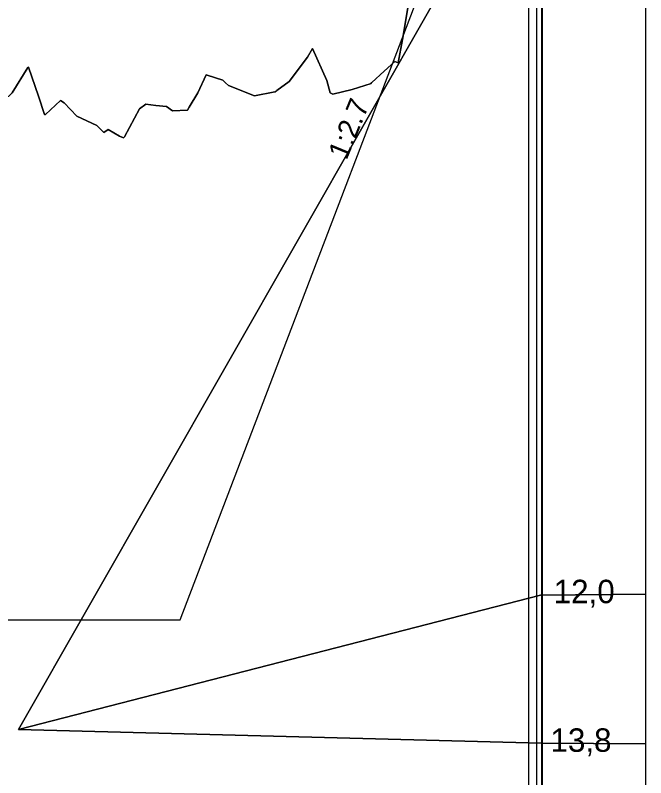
# Model space of a CAD drawing. Extents: x 605258 to 607277, y 6590261 to 6591368.
# Drawn here: x 605618.6 to 605695.2, y 6590363.1 to 6590455.8 of the extents above; entities that cross this region are included whole.
import ezdxf

# ---------------------------------------------------------------- set-up
doc = ezdxf.new("R2010")
doc.units = 0
for name, color, linetype in [('Default', 7, 'Continuous'), ('illumineerimisjooned', 7, 'Continuous'), ('PIIR', 7, 'Continuous'), ('Plokid', 7, 'Continuous'), ('Puurauk', 7, 'Continuous'), ('Täide', 7, 'Continuous'), ('VEEKOGU', 7, 'Continuous'), ('VORMISTUS', 7, 'Continuous')]:
    doc.layers.add(name, color=color, linetype=linetype)

msp = doc.modelspace()

# ---------------------------------------------------------------- linework, layer by layer
at = {"layer": 'Default'}
msp.add_lwpolyline([(605618.235, 6590446.369), (605620.165, 6590449.458), (605620.243, 6590449.479), (605621.428, 6590445.962), (605622.18, 6590443.748), (605622.308, 6590443.727), (605624.124, 6590445.449), (605624.572, 6590445.152), (605626.105, 6590443.562), (605628.522, 6590442.418), (605629.404, 6590441.561), (605629.893, 6590441.94), (605631.304, 6590441.111), (605631.759, 6590440.92), (605631.908, 6590441.018), (605633.715, 6590444.44), (605634.493, 6590445.002), (605635.714, 6590444.838), (605637.015, 6590444.705), (605637.719, 6590444.192), (605639.536, 6590444.263), (605639.75, 6590444.644), (605640.818, 6590446.379), (605641.829, 6590448.566), (605641.945, 6590448.536), (605643.826, 6590447.9), (605644.152, 6590447.585), (605644.533, 6590447.271), (605647.689, 6590446.029), (605650.139, 6590446.498), (605650.216, 6590446.481), (605650.315, 6590446.58), (605650.417, 6590446.664), (605651.898, 6590447.755), (605654.13, 6590450.71), (605654.715, 6590451.745), (605656.464, 6590447.875), (605656.894, 6590446.381), (605657.204, 6590446.202), (605659.554, 6590446.779), (605661.86, 6590447.521), (605661.869, 6590447.56), (605661.876, 6590447.579), (605661.938, 6590447.64), (605663.432, 6590448.992), (605664.737, 6590450.172), (605665.158, 6590450.016), (605665.649, 6590452.849), (605666.916, 6590460.373)], dxfattribs=at)
at = {"layer": 'illumineerimisjooned'}
msp.add_lwpolyline([(605505.316, 6590506.972), (605505.316, 6590329.628), (605613.685, 6590294.013), (605682.005, 6590345.666), (605682.005, 6590505.324)], dxfattribs=at)
at = {"layer": 'PIIR'}
msp.add_lwpolyline([(605504.327, 6590506.341), (605504.327, 6590329.322), (605613.797, 6590293.345), (605682.605, 6590345.367), (605682.605, 6590505.338)], dxfattribs=at)
at = {"layer": 'Plokid'}
for points in [[(605638.646, 6590382.337), (605680.184, 6590491.094), (605682.605, 6590505.338)], [(605506.316, 6590491.95), (605506.316, 6590330.352), (605613.5, 6590295.127), (605681.005, 6590346.163), (605681.005, 6590494.82)], [(605508.128, 6590487.334), (605536.408, 6590382.347), (605536.409, 6590382.344), (605536.41, 6590382.338), (605537.784, 6590382.338), (605613.847, 6590382.339), (605638.646, 6590382.337)]]:
    msp.add_lwpolyline(points, dxfattribs=at)
at = {"layer": 'Puurauk'}
msp.add_line((605682.616, 6590505.339), (605682.616, 6590327.339), dxfattribs=at)
at = {"layer": 'Täide'}
for p, q in [((605682.582, 6590480.34), (605619.011, 6590369.014)), ((605682.582, 6590480.34), (605619.011, 6590369.014)), ((605682.582, 6590480.34), (605619.011, 6590369.014)), ((605619.011, 6590369.014), (605682.582, 6590480.34)), ((605619.011, 6590369.014), (605682.582, 6590480.34)), ((605695.218, 6590385.469), (605695.218, 6590480.266)), ((605695.218, 6590385.469), (605695.218, 6590480.266)), ((605665.158, 6590450.016), (605664.737, 6590450.172)), ((605643.826, 6590447.9), (605641.945, 6590448.536)), ((605644.152, 6590447.585), (605643.826, 6590447.9)), ((605644.533, 6590447.271), (605644.152, 6590447.585)), ((605656.894, 6590446.381), (605656.464, 6590447.875)), ((605637.719, 6590444.192), (605637.015, 6590444.705)), ((605682.434, 6590385.325), (605619.011, 6590369.014)), ((605619.011, 6590369.014), (605682.434, 6590385.325)), ((605695.218, 6590385.469), (605682.434, 6590385.325)), ((605682.434, 6590385.325), (605695.218, 6590385.469)), ((605695.218, 6590367.265), (605695.218, 6590385.469)), ((605695.218, 6590367.265), (605695.218, 6590385.469)), ((605682.523, 6590367.331), (605619.011, 6590369.014)), ((605695.218, 6590367.265), (605682.523, 6590367.331)), ((605695.218, 6590346.22), (605695.218, 6590367.265)), ((605695.218, 6590346.22), (605695.218, 6590367.265))]:
    msp.add_line(p, q, dxfattribs=at)
for points in [[(605667.068, 6590461.437), (605666.916, 6590460.373), (605665.649, 6590452.849), (605665.158, 6590450.016)], [(605666.916, 6590460.373), (605665.649, 6590452.849), (605665.158, 6590450.016), (605664.737, 6590450.172), (605663.432, 6590448.992), (605661.938, 6590447.64), (605661.876, 6590447.579), (605661.869, 6590447.56), (605661.86, 6590447.521), (605659.554, 6590446.779), (605657.204, 6590446.202), (605656.894, 6590446.381), (605656.464, 6590447.875), (605654.715, 6590451.745), (605654.13, 6590450.71), (605651.898, 6590447.755), (605650.417, 6590446.664), (605650.315, 6590446.58), (605650.216, 6590446.481), (605650.139, 6590446.498), (605647.689, 6590446.029), (605644.533, 6590447.271), (605644.152, 6590447.585), (605643.826, 6590447.9), (605641.945, 6590448.536), (605641.829, 6590448.566), (605640.818, 6590446.379), (605639.75, 6590444.644), (605639.536, 6590444.263), (605637.719, 6590444.192), (605637.015, 6590444.705), (605635.714, 6590444.838), (605634.493, 6590445.002), (605633.715, 6590444.44), (605631.908, 6590441.018), (605631.759, 6590440.92), (605631.304, 6590441.111), (605629.893, 6590441.94), (605629.404, 6590441.561), (605628.522, 6590442.418), (605626.105, 6590443.562), (605624.572, 6590445.152), (605624.124, 6590445.449), (605622.308, 6590443.727), (605622.18, 6590443.748), (605621.428, 6590445.962), (605620.243, 6590449.479), (605620.165, 6590449.458), (605618.235, 6590446.369)], [(605656.464, 6590447.875), (605654.715, 6590451.745), (605654.13, 6590450.71), (605651.898, 6590447.755)], [(605664.737, 6590450.172), (605663.432, 6590448.992), (605661.938, 6590447.64)], [(605621.428, 6590445.962), (605620.243, 6590449.479), (605620.165, 6590449.458), (605618.235, 6590446.369)], [(605641.945, 6590448.536), (605641.829, 6590448.566), (605640.818, 6590446.379)], [(605651.898, 6590447.755), (605650.417, 6590446.664), (605650.315, 6590446.58), (605650.216, 6590446.481)], [(605661.938, 6590447.64), (605661.876, 6590447.579), (605661.869, 6590447.56), (605661.86, 6590447.521), (605659.554, 6590446.779)], [(605650.216, 6590446.481), (605650.139, 6590446.498), (605647.689, 6590446.029), (605644.533, 6590447.271)], [(605659.554, 6590446.779), (605657.204, 6590446.202), (605656.894, 6590446.381)], [(605622.308, 6590443.727), (605622.18, 6590443.748), (605621.428, 6590445.962)], [(605640.818, 6590446.379), (605639.75, 6590444.644), (605639.536, 6590444.263), (605637.719, 6590444.192)], [(605629.404, 6590441.561), (605628.522, 6590442.418), (605626.105, 6590443.562), (605624.572, 6590445.152), (605624.124, 6590445.449), (605622.308, 6590443.727)], [(605637.015, 6590444.705), (605635.714, 6590444.838), (605634.493, 6590445.002), (605633.715, 6590444.44), (605631.908, 6590441.018), (605631.759, 6590440.92)], [(605631.759, 6590440.92), (605631.304, 6590441.111), (605629.893, 6590441.94), (605629.404, 6590441.561)], [(605695.218, 6590385.469), (605682.434, 6590385.325), (605619.011, 6590369.014)], [(605695.218, 6590385.469), (605682.434, 6590385.325), (605619.011, 6590369.014)], [(605619.011, 6590369.014), (605682.434, 6590385.325), (605695.218, 6590385.469)], [(605695.218, 6590367.265), (605682.523, 6590367.331), (605619.011, 6590369.014)], [(605619.011, 6590369.014), (605682.523, 6590367.331), (605695.218, 6590367.265)], [(605619.011, 6590369.014), (605682.523, 6590367.331), (605695.218, 6590367.265)], [(605695.218, 6590367.265), (605682.523, 6590367.331), (605619.011, 6590369.014)]]:
    msp.add_lwpolyline(points, dxfattribs=at)
at = {"layer": 'VEEKOGU'}
msp.add_lwpolyline([(605618.235, 6590446.369), (605620.165, 6590449.458), (605620.243, 6590449.479), (605621.428, 6590445.962), (605622.18, 6590443.748), (605622.308, 6590443.727), (605624.124, 6590445.449), (605624.572, 6590445.152), (605626.105, 6590443.562), (605628.522, 6590442.418), (605629.404, 6590441.561), (605629.893, 6590441.94), (605631.304, 6590441.111), (605631.759, 6590440.92), (605631.908, 6590441.018), (605633.715, 6590444.44), (605634.493, 6590445.002), (605635.714, 6590444.838), (605637.015, 6590444.705), (605637.719, 6590444.192), (605639.536, 6590444.263), (605639.75, 6590444.644), (605640.818, 6590446.379), (605641.829, 6590448.566), (605641.945, 6590448.536), (605643.826, 6590447.9), (605644.152, 6590447.585), (605644.533, 6590447.271), (605647.689, 6590446.029), (605650.139, 6590446.498), (605650.216, 6590446.481), (605650.315, 6590446.58), (605650.417, 6590446.664), (605651.898, 6590447.755), (605654.13, 6590450.71), (605654.715, 6590451.745), (605656.464, 6590447.875), (605656.894, 6590446.381), (605657.204, 6590446.202), (605659.554, 6590446.779), (605661.86, 6590447.521), (605661.869, 6590447.56), (605661.876, 6590447.579), (605661.938, 6590447.64), (605663.432, 6590448.992), (605664.737, 6590450.172), (605665.158, 6590450.016), (605665.649, 6590452.849), (605666.916, 6590460.373)], dxfattribs=at)
at = {"layer": 'VORMISTUS'}
for p, q in [((605619.011, 6590369.014), (605682.582, 6590480.34)), ((605619.011, 6590369.014), (605682.582, 6590480.34)), ((605666.916, 6590460.373), (605665.649, 6590452.849)), ((605665.649, 6590452.849), (605665.158, 6590450.016)), ((605656.464, 6590447.875), (605654.715, 6590451.745)), ((605656.464, 6590447.875), (605654.715, 6590451.745)), ((605664.737, 6590450.172), (605663.432, 6590448.992)), ((605665.158, 6590450.016), (605664.737, 6590450.172)), ((605665.158, 6590450.016), (605664.737, 6590450.172)), ((605620.165, 6590449.458), (605618.235, 6590446.369)), ((605620.243, 6590449.479), (605620.165, 6590449.458)), ((605620.243, 6590449.479), (605620.165, 6590449.458)), ((605621.428, 6590445.962), (605620.243, 6590449.479)), ((605621.428, 6590445.962), (605620.243, 6590449.479)), ((605641.829, 6590448.566), (605640.818, 6590446.379)), ((605641.945, 6590448.536), (605641.829, 6590448.566)), ((605643.826, 6590447.9), (605641.945, 6590448.536)), ((605643.826, 6590447.9), (605641.945, 6590448.536)), ((605663.432, 6590448.992), (605661.938, 6590447.64)), ((605644.152, 6590447.585), (605643.826, 6590447.9)), ((605644.152, 6590447.585), (605643.826, 6590447.9)), ((605644.533, 6590447.271), (605644.152, 6590447.585)), ((605644.533, 6590447.271), (605644.152, 6590447.585)), ((605651.898, 6590447.755), (605650.417, 6590446.664)), ((605656.894, 6590446.381), (605656.464, 6590447.875)), ((605656.894, 6590446.381), (605656.464, 6590447.875)), ((605661.86, 6590447.521), (605659.554, 6590446.779)), ((605661.869, 6590447.56), (605661.86, 6590447.521)), ((605661.869, 6590447.56), (605661.86, 6590447.521)), ((605661.876, 6590447.579), (605661.869, 6590447.56)), ((605661.876, 6590447.579), (605661.869, 6590447.56)), ((605661.938, 6590447.64), (605661.876, 6590447.579)), ((605661.938, 6590447.64), (605661.876, 6590447.579)), ((605647.689, 6590446.029), (605644.533, 6590447.271)), ((605647.689, 6590446.029), (605644.533, 6590447.271)), ((605650.139, 6590446.498), (605647.689, 6590446.029)), ((605650.139, 6590446.498), (605647.689, 6590446.029)), ((605650.216, 6590446.481), (605650.139, 6590446.498)), ((605650.216, 6590446.481), (605650.139, 6590446.498)), ((605650.315, 6590446.58), (605650.216, 6590446.481)), ((605650.417, 6590446.664), (605650.315, 6590446.58)), ((605659.554, 6590446.779), (605657.204, 6590446.202)), ((605622.18, 6590443.748), (605621.428, 6590445.962)), ((605622.18, 6590443.748), (605621.428, 6590445.962)), ((605640.818, 6590446.379), (605639.75, 6590444.644)), ((605640.818, 6590446.379), (605639.75, 6590444.644)), ((605657.204, 6590446.202), (605656.894, 6590446.381)), ((605624.124, 6590445.449), (605622.308, 6590443.727)), ((605624.124, 6590445.449), (605622.308, 6590443.727)), ((605624.572, 6590445.152), (605624.124, 6590445.449)), ((605624.572, 6590445.152), (605624.124, 6590445.449)), ((605626.105, 6590443.562), (605624.572, 6590445.152)), ((605634.493, 6590445.002), (605633.715, 6590444.44)), ((605635.714, 6590444.838), (605634.493, 6590445.002)), ((605637.015, 6590444.705), (605635.714, 6590444.838)), ((605637.719, 6590444.192), (605637.015, 6590444.705)), ((605639.75, 6590444.644), (605639.536, 6590444.263)), ((605639.75, 6590444.644), (605639.536, 6590444.263)), ((605622.308, 6590443.727), (605622.18, 6590443.748)), ((605622.308, 6590443.727), (605622.18, 6590443.748)), ((605639.536, 6590444.263), (605637.719, 6590444.192)), ((605639.536, 6590444.263), (605637.719, 6590444.192)), ((605629.404, 6590441.561), (605628.522, 6590442.418)), ((605629.893, 6590441.94), (605629.404, 6590441.561)), ((605629.893, 6590441.94), (605629.404, 6590441.561)), ((605631.304, 6590441.111), (605629.893, 6590441.94)), ((605631.759, 6590440.92), (605631.304, 6590441.111)), ((605682.523, 6590367.331), (605619.011, 6590369.014)), ((605695.218, 6590367.265), (605682.523, 6590367.331)), ((605695.218, 6590346.22), (605695.218, 6590367.265)), ((605695.218, 6590346.22), (605695.218, 6590367.265))]:
    msp.add_line(p, q, dxfattribs=at)
for points in [[(605666.916, 6590460.373), (605665.649, 6590452.849), (605665.158, 6590450.016)], [(605654.715, 6590451.745), (605654.13, 6590450.71), (605651.898, 6590447.755)], [(605654.715, 6590451.745), (605654.13, 6590450.71), (605651.898, 6590447.755)], [(605664.737, 6590450.172), (605663.432, 6590448.992), (605661.938, 6590447.64)], [(605620.165, 6590449.458), (605618.235, 6590446.369), (605617.799, 6590445.941), (605615.752, 6590445.541)], [(605641.945, 6590448.536), (605641.829, 6590448.566), (605640.818, 6590446.379)], [(605651.898, 6590447.755), (605650.417, 6590446.664), (605650.315, 6590446.58), (605650.216, 6590446.481)], [(605661.86, 6590447.521), (605659.554, 6590446.779), (605657.204, 6590446.202), (605656.894, 6590446.381)], [(605628.522, 6590442.418), (605626.105, 6590443.562), (605624.572, 6590445.152)], [(605634.493, 6590445.002), (605633.715, 6590444.44), (605631.908, 6590441.018), (605631.759, 6590440.92)], [(605637.719, 6590444.192), (605637.015, 6590444.705), (605635.714, 6590444.838), (605634.493, 6590445.002)], [(605633.715, 6590444.44), (605631.908, 6590441.018), (605631.759, 6590440.92)], [(605629.404, 6590441.561), (605628.522, 6590442.418), (605626.105, 6590443.562)], [(605631.759, 6590440.92), (605631.304, 6590441.111), (605629.893, 6590441.94)], [(605695.218, 6590367.265), (605682.523, 6590367.331), (605619.011, 6590369.014)]]:
    msp.add_lwpolyline(points, dxfattribs=at)

# ---------------------------------------------------------------- texts
at = {"layer": 'Plokid'}
msp.add_text('1:2.7', height=2.5, rotation=67.63599, dxfattribs=at).set_placement((605658.865, 6590438.112))
at = {"layer": 'Puurauk'}
for s, p in [('12,0', (605684.033, 6590384.357)), ('13,8', (605683.643, 6590366.297))]:
    msp.add_text(s, height=2.85, dxfattribs=at).set_placement(p)

doc.saveas('drawing.dxf')
